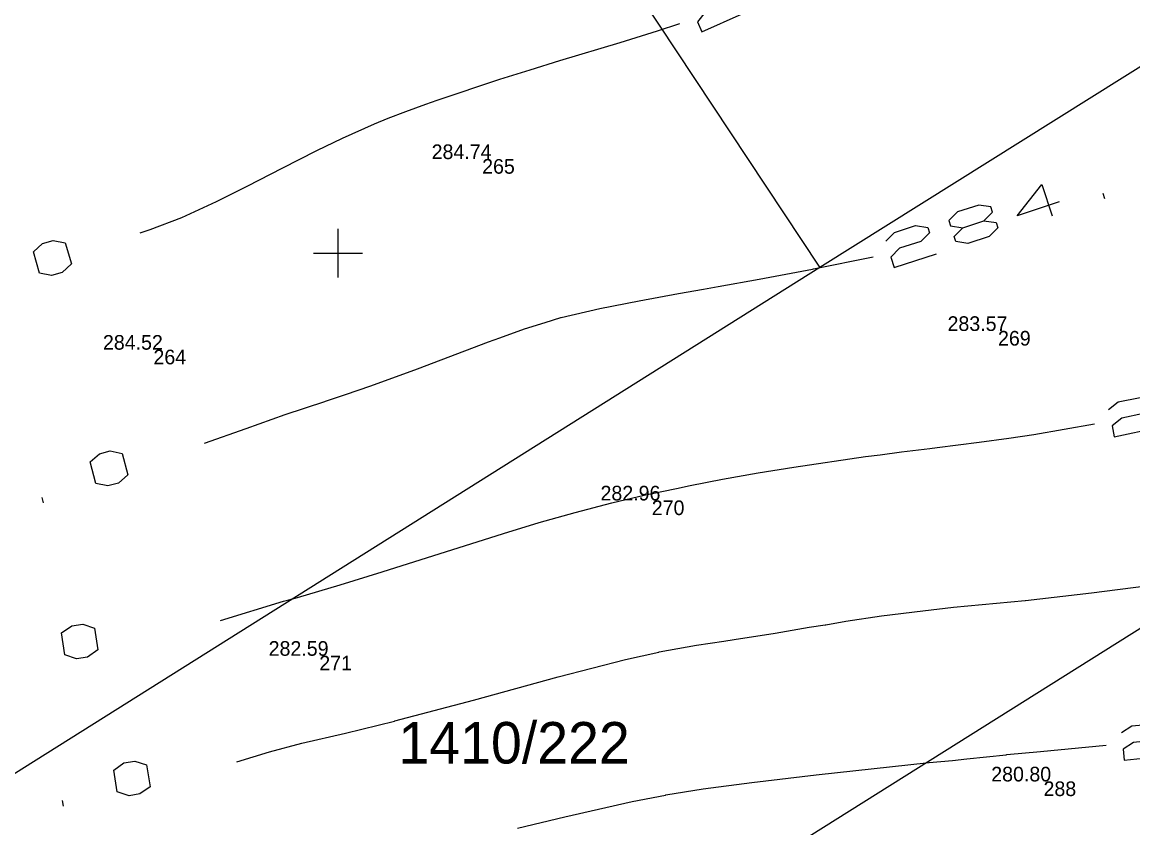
# Model space of a CAD drawing. Extents: x -771260 to -770828, y -1053564 to -1052811.
# Drawn here: x -771112.94 to -771067.43, y -1053123.56 to -1053090.53 of the extents above; entities that cross this region are included whole.
import ezdxf

# ---------------------------------------------------------------- set-up
doc = ezdxf.new("R2010")
doc.units = 0
for name, color, linetype in [('14_8_2023_krizky', 7, 'Continuous'), ('25_3_2019_krizky_JTSK', 7, 'Continuous'), ('25_3_2019_vrstevnice_interval_po_1m', 7, 'Continuous'), ('25_3_2019_zamereny_bod', 7, 'Continuous'), ('25_3_2019_zamereny_bod_cislo', 7, 'Continuous'), ('25_3_2019_zamereny_bod_vyska', 7, 'Continuous'), ('Default', 7, 'Continuous'), ('DKM_Hranice parcel', 7, 'Continuous'), ('DKM_Parcelní čísla', 7, 'Continuous')]:
    doc.layers.add(name, color=color, linetype=linetype)

# ---------------------------------------------------------------- blocks, each defined once
blk = doc.blocks.new('POINT_DISPLAY')
at = {"layer": 'Default'}
blk.add_line((0, 0), (0, 0), dxfattribs=at)
blk = doc.blocks.new('KRIZEK')
at = {"layer": '25_3_2019_krizky_JTSK'}
for p, q in [((0, 10), (0, -10)), ((-10, 0), (10, 0))]:
    blk.add_line(p, q, dxfattribs=at)

msp = doc.modelspace()

# ---------------------------------------------------------------- linework, layer by layer
at = {"layer": '25_3_2019_vrstevnice_interval_po_1m'}
for points in [[(-771085.555, -1053089.898), (-771085.234, -1053089.505), (-771084.405, -1053089.134), (-771083.898, -1053089.155), (-771083.805, -1053089.362), (-771084.127, -1053089.755), (-771084.955, -1053090.127), (-771085.276, -1053090.519), (-771085.09, -1053090.933), (-771083.434, -1053090.19)], [(-771108.111, -1053099.173), (-771107.7, -1053099.029), (-771106.405, -1053098.541), (-771104.984, -1053097.887), (-771103.689, -1053097.234), (-771102.284, -1053096.51), (-771100.869, -1053095.794), (-771099.809, -1053095.281), (-771098.505, -1053094.7), (-771097.938, -1053094.463), (-771097.215, -1053094.187), (-771096.399, -1053093.896), (-771095.933, -1053093.729), (-771093.364, -1053092.873), (-771092.132, -1053092.479), (-771090.904, -1053092.104), (-771088.434, -1053091.368), (-771086.906, -1053090.891), (-771085.99, -1053090.591)], [(-771086.906, -1053090.891), (-771086.906, -1053090.891)], [(-771088.434, -1053091.368), (-771088.434, -1053091.368)], [(-771090.904, -1053092.104), (-771090.904, -1053092.104)], [(-771092.132, -1053092.479), (-771092.132, -1053092.479)], [(-771093.364, -1053092.873), (-771093.364, -1053092.873)], [(-771093.364, -1053092.873), (-771093.364, -1053092.873)], [(-771095.933, -1053093.729), (-771095.933, -1053093.729)], [(-771097.938, -1053094.463), (-771097.938, -1053094.463)], [(-771097.215, -1053094.187), (-771097.215, -1053094.187)], [(-771098.505, -1053094.7), (-771098.505, -1053094.7)], [(-771099.809, -1053095.281), (-771099.809, -1053095.281)], [(-771100.869, -1053095.794), (-771100.869, -1053095.794)], [(-771102.284, -1053096.51), (-771102.284, -1053096.51)], [(-771070.445, -1053097.902), (-771072.171, -1053098.466), (-771071.159, -1053097.18), (-771070.736, -1053098.474)], [(-771103.689, -1053097.234), (-771103.689, -1053097.234)], [(-771068.579, -1053097.769), (-771068.649, -1053097.553)], [(-771104.984, -1053097.887), (-771104.984, -1053097.887)], [(-771073.536, -1053098.673), (-771073.175, -1053098.316), (-771073.245, -1053098.101), (-771073.747, -1053098.026), (-771074.61, -1053098.308), (-771074.971, -1053098.665), (-771074.9, -1053098.88), (-771074.398, -1053098.955)], [(-771106.405, -1053098.541), (-771106.405, -1053098.541)], [(-771106.405, -1053098.541), (-771106.405, -1053098.541)], [(-771077.559, -1053099.511), (-771077.198, -1053099.154), (-771076.336, -1053098.872), (-771075.834, -1053098.947), (-771075.763, -1053099.162), (-771076.124, -1053099.519), (-771076.987, -1053099.801), (-771077.348, -1053100.158), (-771077.207, -1053100.589), (-771075.481, -1053100.025)], [(-771073.536, -1053098.673), (-771073.034, -1053098.748), (-771072.963, -1053098.963), (-771073.324, -1053099.32), (-771074.187, -1053099.602), (-771074.689, -1053099.527), (-771074.759, -1053099.312), (-771074.398, -1053098.955)], [(-771074.398, -1053098.955), (-771073.536, -1053098.673)], [(-771108.111, -1053099.173), (-771108.111, -1053099.173)], [(-771107.7, -1053099.029), (-771107.7, -1053099.029)], [(-771111.736, -1053100.911), (-771112.235, -1053100.816), (-771112.483, -1053099.943), (-771112.108, -1053099.601), (-771111.671, -1053099.477), (-771111.173, -1053099.571), (-771110.925, -1053100.444), (-771111.299, -1053100.787), (-771111.736, -1053100.911)], [(-771105.467, -1053107.794), (-771103.764, -1053107.181), (-771102.158, -1053106.618), (-771100.543, -1053106.081), (-771100.507, -1053106.069), (-771099.696, -1053105.788), (-771098.653, -1053105.441), (-771096.748, -1053104.738), (-771093.828, -1053103.631), (-771093.37, -1053103.473), (-771092.355, -1053103.104), (-771091.509, -1053102.847), (-771090.865, -1053102.642), (-771090.852, -1053102.637), (-771089.272, -1053102.267), (-771087.666, -1053101.949), (-771086.05, -1053101.651), (-771085.023, -1053101.478), (-771084.428, -1053101.366), (-771082.741, -1053101.071), (-771080.557, -1053100.654), (-771080.513, -1053100.646), (-771078.065, -1053100.154)], [(-771080.513, -1053100.646), (-771080.513, -1053100.646)], [(-771082.741, -1053101.071), (-771082.741, -1053101.071)], [(-771086.05, -1053101.651), (-771086.05, -1053101.651)], [(-771085.023, -1053101.478), (-771085.023, -1053101.478)], [(-771084.428, -1053101.366), (-771084.428, -1053101.366)], [(-771087.666, -1053101.949), (-771087.666, -1053101.949)], [(-771090.852, -1053102.637), (-771090.852, -1053102.637)], [(-771089.272, -1053102.267), (-771089.272, -1053102.267)], [(-771092.355, -1053103.104), (-771092.355, -1053103.104)], [(-771091.509, -1053102.847), (-771091.509, -1053102.847)], [(-771093.37, -1053103.473), (-771093.37, -1053103.473)], [(-771093.828, -1053103.631), (-771093.828, -1053103.631)], [(-771096.748, -1053104.738), (-771096.748, -1053104.738)], [(-771099.696, -1053105.788), (-771099.696, -1053105.788)], [(-771098.653, -1053105.441), (-771098.653, -1053105.441)], [(-771100.507, -1053106.069), (-771100.507, -1053106.069)], [(-771068.423, -1053106.414), (-771068.026, -1053106.099), (-771067.138, -1053105.912), (-771066.647, -1053106.04), (-771066.6, -1053106.263), (-771066.998, -1053106.578), (-771067.886, -1053106.765), (-771068.283, -1053107.081), (-771068.19, -1053107.525), (-771066.413, -1053107.151)], [(-771102.158, -1053106.618), (-771102.158, -1053106.618)], [(-771104.82, -1053115.063), (-771102.231, -1053114.269), (-771102.01, -1053114.208), (-771101.662, -1053114.112), (-771099.913, -1053113.592), (-771098.195, -1053113.063), (-771093.222, -1053111.49), (-771091.756, -1053111.045), (-771090.277, -1053110.624), (-771088.78, -1053110.235), (-771087.681, -1053109.974), (-771087.272, -1053109.877), (-771087.258, -1053109.874), (-771086.132, -1053109.642), (-771085.572, -1053109.526), (-771084.246, -1053109.27), (-771082.783, -1053109.01), (-771081.318, -1053108.773), (-771078.384, -1053108.342), (-771077.779, -1053108.267), (-771076.915, -1053108.144), (-771075.755, -1053108.006), (-771075.444, -1053107.962), (-771073.723, -1053107.751), (-771072.513, -1053107.577), (-771071.494, -1053107.431), (-771068.996, -1053106.999)], [(-771103.764, -1053107.181), (-771103.764, -1053107.181)], [(-771071.494, -1053107.431), (-771071.494, -1053107.431)], [(-771109.427, -1053109.54), (-771109.924, -1053109.436), (-771110.155, -1053108.558), (-771109.774, -1053108.223), (-771109.335, -1053108.108), (-771108.838, -1053108.212), (-771108.607, -1053109.09), (-771108.988, -1053109.425), (-771109.427, -1053109.54)], [(-771105.467, -1053107.794), (-771105.467, -1053107.794)], [(-771075.755, -1053108.006), (-771075.755, -1053108.006)], [(-771075.444, -1053107.962), (-771075.444, -1053107.962)], [(-771073.723, -1053107.751), (-771073.723, -1053107.751)], [(-771078.384, -1053108.342), (-771078.384, -1053108.342)], [(-771077.779, -1053108.267), (-771077.779, -1053108.267)], [(-771076.915, -1053108.144), (-771076.915, -1053108.144)], [(-771082.783, -1053109.01), (-771082.783, -1053109.01)], [(-771081.318, -1053108.773), (-771081.318, -1053108.773)], [(-771084.246, -1053109.27), (-771084.246, -1053109.27)], [(-771087.258, -1053109.874), (-771087.258, -1053109.874)], [(-771085.572, -1053109.526), (-771085.572, -1053109.526)], [(-771112.061, -1053110.233), (-771112.119, -1053110.014)], [(-771088.78, -1053110.235), (-771088.78, -1053110.235)], [(-771090.277, -1053110.624), (-771090.277, -1053110.624)], [(-771091.756, -1053111.045), (-771091.756, -1053111.045)], [(-771093.222, -1053111.49), (-771093.222, -1053111.49)], [(-771098.195, -1053113.063), (-771098.195, -1053113.063)], [(-771104.146, -1053120.85), (-771102.806, -1053120.439), (-771101.479, -1053120.085), (-771101.478, -1053120.085), (-771099.694, -1053119.674), (-771097.69, -1053119.181), (-771097.667, -1053119.175), (-771094.453, -1053118.327), (-771090.975, -1053117.374), (-771088.224, -1053116.658), (-771086.852, -1053116.351), (-771086.846, -1053116.349), (-771085.308, -1053116.074), (-771084.188, -1053115.903), (-771083.768, -1053115.831), (-771082.087, -1053115.576), (-771080.689, -1053115.335), (-771080.041, -1053115.233), (-771080.012, -1053115.229), (-771079.191, -1053115.088), (-771077.725, -1053114.866), (-771076.036, -1053114.656), (-771074.782, -1053114.518), (-771071.84, -1053114.243), (-771071.832, -1053114.242), (-771069.127, -1053113.923), (-771065.174, -1053113.413)], [(-771099.913, -1053113.592), (-771099.913, -1053113.592)], [(-771069.127, -1053113.923), (-771069.127, -1053113.923)], [(-771102.231, -1053114.269), (-771102.231, -1053114.269)], [(-771101.662, -1053114.112), (-771101.662, -1053114.112)], [(-771071.832, -1053114.242), (-771071.832, -1053114.242)], [(-771077.725, -1053114.866), (-771077.725, -1053114.866)], [(-771076.036, -1053114.656), (-771076.036, -1053114.656)], [(-771074.782, -1053114.518), (-771074.782, -1053114.518)], [(-771110.71, -1053116.625), (-771111.192, -1053116.467), (-771111.326, -1053115.569), (-771110.91, -1053115.278), (-771110.461, -1053115.211), (-771109.979, -1053115.369), (-771109.845, -1053116.267), (-771110.261, -1053116.558), (-771110.71, -1053116.625)], [(-771104.82, -1053115.063), (-771104.82, -1053115.063)], [(-771080.689, -1053115.335), (-771080.689, -1053115.335)], [(-771080.012, -1053115.229), (-771080.012, -1053115.229)], [(-771079.191, -1053115.088), (-771079.191, -1053115.088)], [(-771083.768, -1053115.831), (-771083.768, -1053115.831)], [(-771082.087, -1053115.576), (-771082.087, -1053115.576)], [(-771085.308, -1053116.074), (-771085.308, -1053116.074)], [(-771084.188, -1053115.903), (-771084.188, -1053115.903)], [(-771088.224, -1053116.658), (-771088.224, -1053116.658)], [(-771086.846, -1053116.349), (-771086.846, -1053116.349)], [(-771090.975, -1053117.374), (-771090.975, -1053117.374)], [(-771094.453, -1053118.327), (-771094.453, -1053118.327)], [(-771097.667, -1053119.175), (-771097.667, -1053119.175)], [(-771067.899, -1053119.654), (-771067.471, -1053119.381), (-771066.568, -1053119.287), (-771066.093, -1053119.466), (-771066.069, -1053119.692), (-771066.497, -1053119.964), (-771067.4, -1053120.058), (-771067.828, -1053120.331), (-771067.781, -1053120.782), (-771065.976, -1053120.595)], [(-771099.694, -1053119.674), (-771099.694, -1053119.674)], [(-771101.478, -1053120.085), (-771101.478, -1053120.085)], [(-771092.644, -1053123.571), (-771090.707, -1053123.101), (-771089.329, -1053122.785), (-771087.951, -1053122.482), (-771086.578, -1053122.212), (-771086.572, -1053122.211), (-771085.032, -1053121.963), (-771083.038, -1053121.696), (-771080.406, -1053121.38), (-771075.775, -1053120.884), (-771074.817, -1053120.792), (-771074.231, -1053120.722), (-771072.62, -1053120.558), (-771072.589, -1053120.555), (-771071.215, -1053120.426), (-771068.529, -1053120.175)], [(-771108.563, -1053122.239), (-771109.047, -1053122.086), (-771109.189, -1053121.189), (-771108.776, -1053120.894), (-771108.328, -1053120.823), (-771107.844, -1053120.976), (-771107.702, -1053121.873), (-771108.115, -1053122.168), (-771108.563, -1053122.239)], [(-771104.146, -1053120.85), (-771104.146, -1053120.85)], [(-771102.806, -1053120.439), (-771102.806, -1053120.439)], [(-771074.817, -1053120.792), (-771074.817, -1053120.792)], [(-771074.231, -1053120.722), (-771074.231, -1053120.722)], [(-771072.589, -1053120.555), (-771072.589, -1053120.555)], [(-771075.775, -1053120.884), (-771075.775, -1053120.884)], [(-771083.038, -1053121.696), (-771083.038, -1053121.696)], [(-771080.406, -1053121.38), (-771080.406, -1053121.38)], [(-771086.572, -1053122.211), (-771086.572, -1053122.211)], [(-771085.032, -1053121.963), (-771085.032, -1053121.963)], [(-771111.253, -1053122.665), (-771111.288, -1053122.44)], [(-771087.951, -1053122.482), (-771087.951, -1053122.482)], [(-771090.707, -1053123.101), (-771090.707, -1053123.101)], [(-771089.329, -1053122.785), (-771089.329, -1053122.785)]]:
    msp.add_lwpolyline(points, dxfattribs=at)
at = {"layer": 'DKM_Hranice parcel'}
for p, q in [((-771080.25, -1053100.58), (-771093.77, -1053080.17)), ((-771080.25, -1053100.58), (-771065.66, -1053091.43)), ((-771054.91, -1053107.7), (-771106.48, -1053140.11))]:
    msp.add_line(p, q, dxfattribs=at)
msp.add_lwpolyline([(-771107.81, -1053138.05), (-771117.05, -1053123.71), (-771080.25, -1053100.58)], dxfattribs=at)

# ---------------------------------------------------------------- block references
at = {"layer": '14_8_2023_krizky', "xscale": 0.1, "yscale": 0.10000000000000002}
msp.add_blockref('KRIZEK', (-771100, -1053100), dxfattribs=at)
at = {"layer": '25_3_2019_zamereny_bod', "xscale": 0.1, "yscale": 0.10000000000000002}
for p in [(-771094.093, -1053096.143), (-771072.956, -1053103.188), (-771107.561, -1053103.957), (-771087.143, -1053110.137), (-771100.767, -1053116.504), (-771071.091, -1053121.655)]:
    msp.add_blockref('POINT_DISPLAY', p, dxfattribs=at)

# ---------------------------------------------------------------- texts
at = {"layer": '25_3_2019_zamereny_bod_cislo'}
for s, p in [('265', (-771094.093, -1053096.743)), ('269', (-771072.956, -1053103.788)), ('264', (-771107.561, -1053104.557)), ('270', (-771087.143, -1053110.737)), ('271', (-771100.767, -1053117.104)), ('288', (-771071.091, -1053122.255))]:
    msp.add_text(s, height=0.6, dxfattribs=at).set_placement(p)
at = {"layer": '25_3_2019_zamereny_bod_vyska'}
for s, p in [('284.74 ', (-771096.163, -1053096.143)), ('283.57 ', (-771075.024, -1053103.188)), ('284.52 ', (-771109.631, -1053103.957)), ('282.96 ', (-771089.243, -1053110.137)), ('282.59 ', (-771102.841, -1053116.504)), ('280.80 ', (-771073.233, -1053121.655))]:
    msp.add_text(s, height=0.6, dxfattribs=at).set_placement(p)
at = {"layer": 'DKM_Parcelní čísla'}
msp.add_text('1410/222', height=1.7, dxfattribs=at).set_placement((-771097.525, -1053120.92))

doc.saveas('drawing.dxf')
